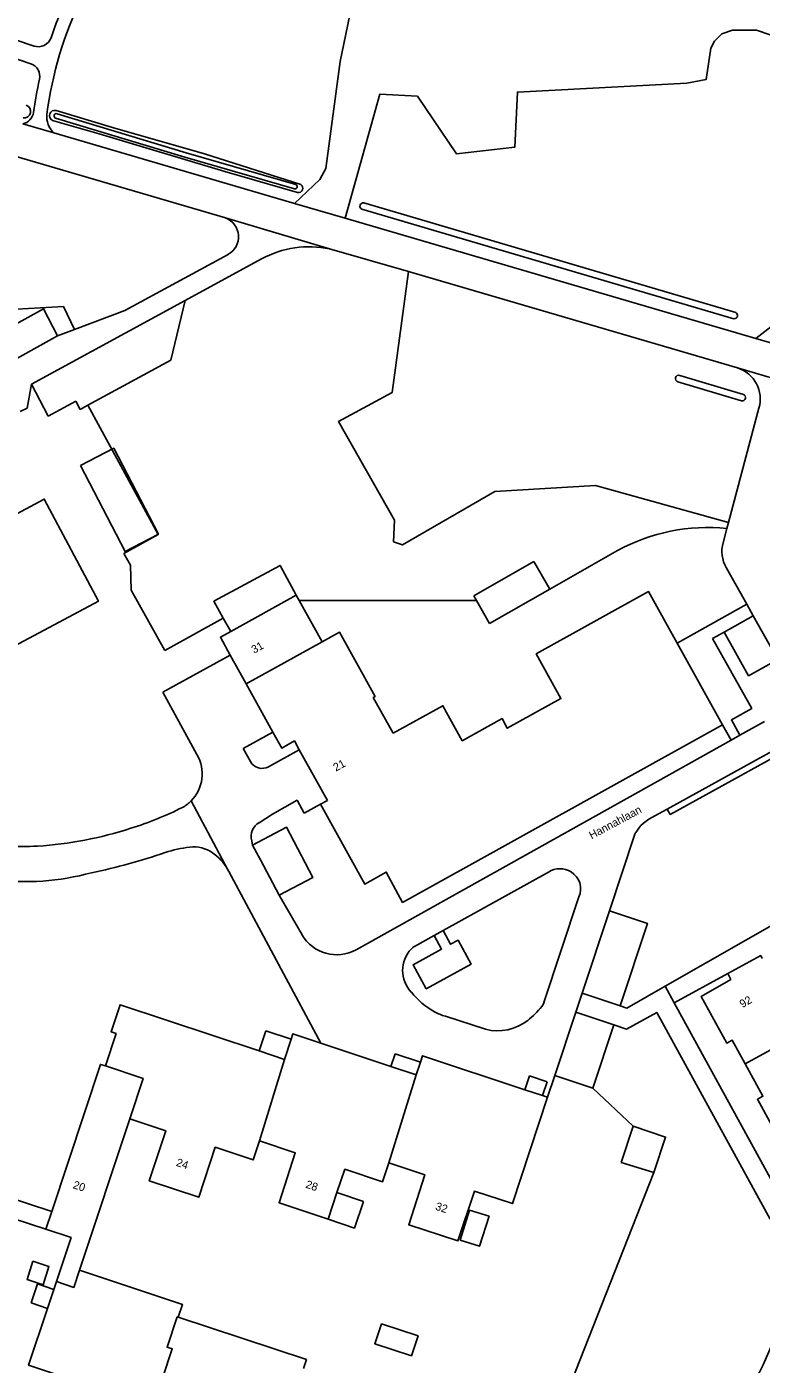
# Model space of a CAD drawing. Extents: x 194485 to 197793, y 468269 to 470822.
# Drawn here: x 197343 to 197453.2, y 469000.2 to 469200.8 of the extents above; entities that cross this region are included whole.
import ezdxf

# ---------------------------------------------------------------- set-up
doc = ezdxf.new("R2010")
doc.units = 0
for name, color, linetype in [('BGT grensvlak begroeid terreindeel', 7, 'Continuous'), ('BGT grensvlak gebouwinstallatie plus 1', 7, 'Continuous'), ('BGT grensvlak onbegroeid terreindeel', 7, 'Continuous'), ('BGT grensvlak onbegroeid terreindeel LR', 7, 'Continuous'), ('BGT grensvlak overig bouwwerk uitbreiding populatie', 7, 'Continuous'), ('BGT grensvlak pand op maaiveld', 7, 'Continuous'), ('BGT grensvlak pand op maaiveld LR', 7, 'Continuous'), ('BGT grensvlak waterdeel', 7, 'Continuous'), ('BGT grensvlak wegdeel', 7, 'Continuous'), ('BGT tekst huisnummerreeks', 7, 'Continuous'), ('BGT tekst openbare ruimte label weg', 7, 'Continuous')]:
    doc.layers.add(name, color=color, linetype=linetype)

msp = doc.modelspace()

# ---------------------------------------------------------------- linework, layer by layer
at = {"layer": 'BGT grensvlak begroeid terreindeel'}
for points in [[(197383.59, 469175.91), (197372.7, 469179.08), (197353.81, 469184.71), (197346.81, 469186.74)], [(197347.35, 469188.2), (197355.83, 469185.68), (197369.61, 469181.73), (197384.08, 469177.12)], [(197448.25, 469126.42), (197428.31, 469131.98), (197413.19, 469131.09), (197399.32, 469123.07), (197397.99, 469123.53), (197398.14, 469126.78), (197389.72, 469141.56), (197397.78, 469145.92), (197400.25, 469164.06)]]:
    msp.add_lwpolyline(points, dxfattribs=at)
for centre, radius, start, end in [((197342.55, 469188.1), 0.989, 261.1409, 69.9677), ((197347.13, 469187.45), 0.78, 73.3169, 245.9933), ((197383.7, 469176.57), 0.673, 260.5666, 55.5879)]:
    msp.add_arc(centre, radius, start, end, dxfattribs=at)
at = {"layer": 'BGT grensvlak gebouwinstallatie plus 1'}
for p, q in [((197410.03, 469115.43), (197419.06, 469120.59)), ((197419.06, 469120.59), (197421.44, 469116.42)), ((197410.43, 469114.72), (197410.03, 469115.43)), ((197412.4, 469111.26), (197410.43, 469114.72)), ((197421.44, 469116.42), (197412.4, 469111.26)), ((197378.83, 469050.2), (197377.82, 469047.16)), ((197382.62, 469048.94), (197378.83, 469050.2)), ((197398.23, 469046.75), (197397.6, 469044.85)), ((197398.23, 469046.75), (197402.03, 469045.5)), ((197418.4, 469043.43), (197417.7, 469041.34)), ((197421.05, 469042.55), (197418.4, 469043.43)), ((197421.05, 469042.55), (197420.36, 469040.46)), ((197389.51, 469025.92), (197393.49, 469024.58)), ((197392.15, 469020.6), (197393.49, 469024.58)), ((197388.17, 469021.94), (197392.15, 469020.6)), ((197344.55, 469012.21), (197343.61, 469009.36)), ((197347.02, 469011.4), (197344.55, 469012.21)), ((197346.08, 469008.55), (197343.61, 469009.36))]:
    msp.add_line(p, q, dxfattribs=at)
for points in [[(197351.03, 469134.97), (197357.74, 469122.06), (197362.71, 469124.65), (197356, 469137.56), (197351.03, 469134.97)], [(197412.33, 469022.36), (197410.92, 469017.87), (197408.01, 469018.79), (197409.41, 469023.27), (197412.33, 469022.36)]]:
    msp.add_lwpolyline(points, dxfattribs=at)
at = {"layer": 'BGT grensvlak onbegroeid terreindeel'}
for p, q in [((197352.14, 469144.02), (197362.7, 469124.6)), ((197362.7, 469124.6), (197357.54, 469121.79)), ((197358.52, 469120.02), (197357.54, 469121.79)), ((197372.45, 469112.09), (197363.66, 469107.22)), ((197372.45, 469112.09), (197373.57, 469110.06)), ((197433.97, 469035.87), (197427.9, 469041.59)), ((197424.71, 468997.56), (197437.06, 469028.91))]:
    msp.add_line(p, q, dxfattribs=at)
for points in [[(197383.12, 469174.28), (197386.95, 469177.88), (197387.86, 469179.5), (197390.01, 469195.57), (197392.28, 469206.71), (197395.2, 469214.93), (197399.42, 469220.88), (197403.62, 469223.04), (197440.19, 469224.34), (197446.79, 469224.02), (197452.73, 469222.83), (197455.76, 469222.18), (197459.01, 469220.34), (197460.41, 469216.88), (197462.58, 469209.11), (197463.72, 469203.85), (197465.7, 469193.34), (197467.27, 469186.54), (197467.09, 469179.86), (197466.37, 469173.18), (197464.93, 469166.32), (197461.5, 469157.11), (197461.5, 469154.59), (197463.1, 469150.86)], [(197452.37, 469154), (197457.53, 469158.02), (197460.42, 469166.86), (197462.22, 469181.13), (197461.68, 469187.81), (197459.69, 469194.13), (197457.17, 469197.56), (197455.71, 469198.7), (197454.64, 469199.54), (197452.47, 469200.27), (197448.86, 469200.27), (197447.24, 469199.72), (197446.16, 469198.64), (197445.61, 469197.56), (197444.89, 469192.86), (197442.01, 469192.32), (197416.59, 469190.98), (197416.18, 469182.71), (197407.42, 469181.73), (197401.58, 469190.38), (197395.96, 469190.69), (197390.75, 469172.05)], [(197317.79, 469174.89), (197331.46, 469175.89), (197331.58, 469173.57), (197332.68, 469157.92), (197348.45, 469158.8), (197350.1, 469155.35)], [(197363.66, 469107.22), (197358.64, 469116.28), (197358.52, 469120.02)], [(197383.4, 469115.5), (197380.97, 469119.98), (197371.05, 469114.6), (197372.45, 469112.09)]]:
    msp.add_lwpolyline(points, dxfattribs=at)
at = {"layer": 'BGT grensvlak onbegroeid terreindeel LR'}
msp.add_line((197448.14, 469058.77), (197440.13, 469054.38), dxfattribs=at)
msp.add_lwpolyline([(197438.76, 469056.86), (197456.9, 469067.22), (197457.4, 469066.35), (197464.03, 469070.14), (197466.08, 469066.54)], dxfattribs=at)
at = {"layer": 'BGT grensvlak overig bouwwerk uitbreiding populatie'}
msp.add_lwpolyline([(197343.89, 469015.62), (197343.01, 469012.87), (197345.41, 469012.1), (197346.29, 469014.85), (197343.89, 469015.62)], dxfattribs=at)
at = {"layer": 'BGT grensvlak pand op maaiveld'}
for p, q in [((197338.8, 469149.58), (197347.59, 469154.41)), ((197373.57, 469110.06), (197383.4, 469115.5)), ((197383.4, 469115.5), (197383.83, 469114.72)), ((197383.83, 469114.72), (197387.28, 469108.51)), ((197375.9, 469102.2), (197373.49, 469106.54)), ((197447.38, 469096.08), (197440.57, 469108.33)), ((197379.9, 469094.96), (197375.9, 469102.2)), ((197394.95, 469100.17), (197397.92, 469094.8)), ((197383.12, 469093.65), (197383.85, 469092.33)), ((197383.85, 469092.33), (197388.07, 469084.75)), ((197388.07, 469084.75), (197387.02, 469084.17)), ((197382.62, 469048.94), (197381.62, 469045.9)), ((197387.09, 469048.32), (197397.6, 469044.85)), ((197381.62, 469045.9), (197377.82, 469047.16)), ((197397.6, 469044.85), (197401.4, 469043.6)), ((197402.03, 469045.5), (197401.4, 469043.6)), ((197420.36, 469040.46), (197417.7, 469041.34)), ((197421.12, 469040.21), (197420.36, 469040.46)), ((197358.4, 469037), (197350.87, 469014.26)), ((197433.97, 469035.87), (197432.15, 469030.44)), ((197432.15, 469030.44), (197437.06, 469028.91)), ((197345.83, 469020.42), (197326.32, 469026.84)), ((197388.17, 469021.94), (197389.51, 469025.92)), ((197347.41, 469012.57), (197347.02, 469011.4)), ((197347.02, 469011.4), (197346.08, 469008.55))]:
    msp.add_line(p, q, dxfattribs=at)
for points in [[(197347.59, 469154.41), (197345.49, 469158.46), (197336.58, 469153.56), (197338.8, 469149.58)], [(197337.23, 469125.45), (197345.58, 469129.93), (197353.72, 469114.63), (197317.88, 469095.51), (197317.02, 469097.11), (197306.74, 469091.61), (197304.96, 469094.93), (197298.32, 469091.4), (197299.15, 469089.83), (197264.96, 469071.58), (197258.51, 469083.7), (197267.74, 469088.54)], [(197397.92, 469094.8), (197405.4, 469098.94), (197408.3, 469093.69), (197414.28, 469097), (197415.07, 469095.57), (197423.12, 469100.02), (197419.42, 469106.71), (197436.27, 469116.05), (197440.57, 469108.33)], [(197373.49, 469106.54), (197372.02, 469109.2), (197373.57, 469110.06)], [(197394.95, 469100.17), (197395.23, 469100.33), (197389.9, 469109.96), (197387.28, 469108.51)], [(197379.9, 469094.96), (197381.21, 469092.59), (197383.12, 469093.65)], [(197387.02, 469084.17), (197393.68, 469072.2), (197396.91, 469073.99), (197399.35, 469069.44), (197447.38, 469096.08)], [(197448.14, 469058.77), (197453.1, 469061.46), (197453.33, 469061.03)], [(197450.76, 469045.22), (197448.8, 469048.79), (197447.99, 469048.35), (197444.16, 469055.34), (197448.61, 469057.88), (197448.14, 469058.77)], [(197377.82, 469047.16), (197356.96, 469054.08), (197355.61, 469050.03), (197356.37, 469049.76), (197354.75, 469044.91)], [(197387.09, 469048.32), (197382.88, 469049.71), (197382.62, 469048.94)], [(197417.7, 469041.34), (197402.34, 469046.43), (197402.03, 469045.5)], [(197346.71, 469023.1), (197354.01, 469045.15), (197354.75, 469044.91)], [(197460.92, 469035.46), (197460.44, 469036.34), (197455.93, 469033.86), (197452.6, 469039.92), (197453.42, 469040.37), (197450.76, 469045.22)], [(197397.29, 469030.39), (197402.69, 469028.59), (197400.27, 469021.09), (197407.65, 469018.66), (197410.13, 469026.11), (197415.83, 469024.26), (197421.12, 469040.21)], [(197358.4, 469037), (197363.81, 469035.18), (197361.34, 469027.68), (197368.77, 469025.22), (197371.24, 469032.71), (197376.92, 469030.82), (197377.86, 469033.66)], [(197346.71, 469023.1), (197321.1, 469031.47), (197322.13, 469034.59)], [(197437.06, 469028.91), (197438.83, 469034.23), (197433.97, 469035.87)], [(197377.86, 469033.66), (197383.24, 469031.88), (197380.81, 469024.38), (197388.17, 469021.94)], [(197389.51, 469025.92), (197390.69, 469029.41), (197396.35, 469027.54), (197397.29, 469030.39)], [(197347.41, 469012.57), (197349.61, 469019.18), (197345.83, 469020.42)], [(197350.87, 469014.26), (197366.32, 469009.14), (197365.7, 469007.23)], [(197346.08, 469008.55), (197343.24, 469000.03), (197348.91, 468998.13), (197346.47, 468990.6), (197353.9, 468988.19), (197356.37, 468995.7), (197361.75, 468993.89)], [(197365.7, 469007.23), (197384.92, 469000.87), (197384.49, 468999.53)], [(197396.17, 469006.24), (197401.67, 469004.43), (197400.68, 469001.44), (197395.18, 469003.25), (197396.17, 469006.24)]]:
    msp.add_lwpolyline(points, dxfattribs=at)
at = {"layer": 'BGT grensvlak pand op maaiveld LR'}
for p, q in [((197375.9, 469102.2), (197387.28, 469108.51)), ((197471.55, 469056.63), (197450.76, 469045.22)), ((197381.62, 469045.9), (197377.86, 469033.66)), ((197401.4, 469043.6), (197397.29, 469030.39)), ((197346.71, 469023.1), (197345.83, 469020.42))]:
    msp.add_line(p, q, dxfattribs=at)
for points in [[(197358.4, 469037), (197360.4, 469043.04), (197354.75, 469044.91)], [(197347.41, 469012.57), (197350.02, 469011.7), (197350.87, 469014.26)], [(197365.7, 469007.23), (197365.54, 469007.28), (197364.02, 469002.75), (197364.78, 469002.5), (197361.91, 468993.84), (197361.75, 468993.89)]]:
    msp.add_lwpolyline(points, dxfattribs=at)
at = {"layer": 'BGT grensvlak waterdeel'}
for p, q in [((197393.25, 469173.4), (197449.06, 469156.98)), ((197393.54, 469174.36), (197449.34, 469157.94)), ((197440.67, 469147.53), (197450.2, 469144.68)), ((197440.95, 469148.49), (197450.49, 469145.64))]:
    msp.add_line(p, q, dxfattribs=at)
for points in [[(197347.29, 469187.06), (197366.68, 469181.21), (197383.15, 469176.46)], [(197383.35, 469177.14), (197366.88, 469181.88), (197347.5, 469187.74)]]:
    msp.add_lwpolyline(points, dxfattribs=at)
for centre, radius, start, end in [((197347.41, 469187.4), 0.353, 75.9654, 250.4026), ((197383.16, 469176.83), 0.365, 269.194, 58.6694), ((197393.45, 469173.86), 0.504, 80.1597, 247.1), ((197449.11, 469157.49), 0.509, 264.2977, 62.962), ((197440.81, 469148.01), 0.5, 74.2053, 252.5499), ((197450.32, 469145.17), 0.501, 256.5002, 70.255)]:
    msp.add_arc(centre, radius, start, end, dxfattribs=at)
at = {"layer": 'BGT grensvlak wegdeel'}
for p, q in [((197311.42, 469208.94), (197344.06, 469197.88)), ((197311.01, 469206.24), (197343.55, 469195.22)), ((197372.78, 469172.1), (197325.96, 469185.81)), ((197347.02, 469184.85), (197342.39, 469186.21)), ((197383.12, 469174.28), (197347.02, 469184.85)), ((197390.75, 469172.05), (197383.12, 469174.28)), ((197388.41, 469167.47), (197372.78, 469172.1)), ((197452.37, 469154), (197390.75, 469172.05)), ((197400.25, 469164.06), (197388.41, 469167.47)), ((197366.74, 469159.73), (197378.2, 469165.96)), ((197449.62, 469149.6), (197400.25, 469164.06)), ((197343.65, 469147.17), (197366.74, 469159.73)), ((197366.74, 469159.73), (197364.58, 469150.79)), ((197347.59, 469154.41), (197350.1, 469155.35)), ((197352.14, 469144.02), (197364.58, 469150.79)), ((197449.62, 469149.6), (197465.94, 469144.81)), ((197343, 469143.59), (197343.65, 469147.17)), ((197343.65, 469147.17), (197346.19, 469142.38)), ((197346.19, 469142.38), (197350.32, 469144.63)), ((197350.99, 469143.39), (197350.32, 469144.63)), ((197341.99, 469143.06), (197343, 469143.59)), ((197350.99, 469143.39), (197352.14, 469144.02)), ((197452.83, 469143.58), (197448.25, 469126.42)), ((197448.02, 469125.54), (197447.44, 469123.39)), ((197448.25, 469126.42), (197448.02, 469125.54)), ((197421.44, 469116.42), (197431.62, 469122.22)), ((197447.91, 469119.66), (197450.99, 469114.17)), ((197383.83, 469114.72), (197410.43, 469114.72)), ((197450.99, 469114.17), (197440.57, 469108.33)), ((197450.99, 469114.17), (197451.97, 469112.42)), ((197451.97, 469112.42), (197447.61, 469109.98)), ((197451.97, 469112.42), (197455.64, 469105.88)), ((197373.49, 469106.54), (197363.36, 469100.95)), ((197368.5, 469091.61), (197363.36, 469100.95)), ((197449.96, 469094.5), (197453.65, 469096.56)), ((197379.9, 469094.96), (197375.45, 469092.5)), ((197447.38, 469096.08), (197448.65, 469093.77)), ((197448.65, 469093.77), (197449.96, 469094.5)), ((197375.45, 469092.5), (197376.52, 469090.57)), ((197392.39, 469062.35), (197448.65, 469093.77)), ((197439.05, 469083.42), (197456.81, 469093.23)), ((197383.85, 469092.33), (197379.23, 469089.79)), ((197456.55, 469092.02), (197439.5, 469082.61)), ((197367.61, 469084.66), (197373.09, 469074.44)), ((197383.54, 469084.76), (197384.59, 469082.83)), ((197387.02, 469084.17), (197384.59, 469082.83)), ((197437.22, 469082.41), (197439.05, 469083.42)), ((197439.5, 469082.61), (197439.05, 469083.42)), ((197434.22, 469079.7), (197430.4, 469068.18)), ((197378.02, 469075.82), (197376.85, 469078.05)), ((197373.27, 469074.1), (197373.09, 469074.44)), ((197378.02, 469075.82), (197380.85, 469070.55)), ((197373.27, 469074.1), (197387.09, 469048.32)), ((197405.42, 469065.21), (197421.24, 469074)), ((197380.85, 469070.55), (197384.26, 469064.6)), ((197425.82, 469070.27), (197420.57, 469054.44)), ((197430.4, 469068.18), (197426.3, 469055.82)), ((197401.14, 469062.83), (197404.1, 469064.47)), ((197404.1, 469064.47), (197405.42, 469065.21)), ((197438.76, 469056.86), (197440.13, 469054.38)), ((197426.3, 469055.82), (197425.35, 469052.97)), ((197431.99, 469053.93), (197426.3, 469055.82)), ((197440.13, 469054.38), (197457.65, 469022.4)), ((197405.78, 469052.36), (197411.82, 469050.41)), ((197425.35, 469052.97), (197422.2, 469043.48)), ((197431.05, 469051.08), (197425.35, 469052.97)), ((197431.05, 469051.08), (197427.9, 469041.59)), ((197422.2, 469043.48), (197421.12, 469040.21)), ((197427.9, 469041.59), (197422.2, 469043.48))]:
    msp.add_line(p, q, dxfattribs=at)
for points in [[(197373.18, 469166.64), (197357.68, 469158.22), (197350.1, 469155.35)], [(197452.37, 469154), (197460.58, 469151.6), (197463.1, 469150.86)], [(197449.96, 469094.5), (197448.69, 469096.81), (197451.74, 469098.53), (197445.86, 469109), (197447.61, 469109.98)], [(197447.61, 469109.98), (197451.28, 469103.44), (197455.64, 469105.88)], [(197377.85, 469081.4), (197379.81, 469082.68), (197383.54, 469084.76)], [(197376.85, 469078.05), (197381.94, 469080.71), (197385.87, 469073.16), (197380.85, 469070.55)], [(197376.85, 469078.05), (197376.83, 469078.1), (197376.71, 469078.65)], [(197431.99, 469053.93), (197436.09, 469066.29), (197430.4, 469068.18)], [(197405.42, 469065.21), (197406.55, 469063.16), (197407.67, 469063.77), (197409.64, 469060.18), (197402.9, 469056.5), (197400.93, 469060.09), (197405.21, 469062.43), (197404.1, 469064.47)], [(197438.76, 469056.86), (197433.02, 469053.59), (197431.99, 469053.93)], [(197454.49, 469021.93), (197437.49, 469052.94), (197432.95, 469050.45), (197431.05, 469051.08)]]:
    msp.add_lwpolyline(points, dxfattribs=at)
for centre, radius, start, end in [((197403.12, 469180.05), 57.66, 154.2037, 172.4254), ((197403.16, 469180.04), 59.7, 154.21, 161.3451), ((197344.7, 469199.78), 2, 251.2985, 341.3428), ((197342.91, 469193.33), 2, 347.5901, 71.3031), ((197402.95, 469180.09), 59.49, 167.5652, 172.4372), ((197341.87, 469188.29), 2.15, 284.0261, 349.8974), ((197349.64, 469187.44), 3.69, 176.7413, 224.6575), ((197371.74, 469169.28), 3, 298.5316, 69.7995), ((197385.37, 469152.78), 15, 78.2986, 118.5378), ((197448.14, 469144.95), 4.88, 343.732, 72.2766), ((197445.21, 469097.3), 28.38, 84.3194, 118.6014), ((197452.27, 469122.1), 5, 165.0501, 209.2943), ((197363.51, 469088.72), 5.77, 315.231, 30.0971), ((197378.27, 469091.54), 2, 208.881, 298.8887), ((197363.5, 469088.74), 5.79, 299.2376, 315.214), ((197343.97, 469127.91), 49.55, 287.1205, 296.8103), ((197439.52, 469076.83), 6.03, 112.426, 151.5337), ((197340.75, 469135.75), 58, 273.7692, 287.8874), ((197378.97, 469079.33), 2.36, 118.4973, 196.5475), ((197342.21, 469125.35), 47.53, 261.5892, 272.8347), ((197334.56, 469161.67), 89.63, 281.6498, 288.9884), ((197369.62, 469058.82), 19.04, 96.6669, 108.0687), ((197368.02, 469072.9), 4.87, 54.611, 97.1591), ((197366.75, 469070.82), 7.3, 29.7342, 55.9312), ((197422.95, 469071.37), 3.13, 57.3881, 122.9496), ((197342.78, 469109.93), 37.37, 262.5629, 285.316), ((197423.1, 469071.46), 2.97, 336.414, 58.9015), ((197389.46, 469067.59), 6, 209.8496, 299.1815), ((197404.05, 469059.22), 4.69, 136.0839, 223.7396), ((197402.11, 469061.09), 1.99, 119.0435, 136.1291), ((197410.29, 469063.83), 12.42, 219.2205, 240.2593), ((197418.67, 469055.08), 2.01, 321.4049, 341.6079), ((197408.75, 469061.86), 9.96, 242.3077, 252.6151), ((197410.12, 469061.91), 12.95, 308.2181, 321.3721), ((197413.6, 469057.61), 7.42, 256.0991, 307.6526), ((197407.76, 469022.01), 50.68, 320.1661, 342.9049)]:
    msp.add_arc(centre, radius, start, end, dxfattribs=at)

# ---------------------------------------------------------------- texts
at = {"layer": 'BGT tekst huisnummerreeks'}
for s, rotation, p in [('31', 29, (197377.07, 469106.73)), ('21', 29.1, (197389.36, 469089.05)), ('92', 29.7, (197450.35, 469053.58)), ('24', 341.7, (197365.28, 469029.95)), ('20', 341.7, (197349.8, 469026.6)), ('28', 341.7, (197384.71, 469026.67)), ('32', 341.7, (197404.18, 469023.38))]:
    msp.add_text(s, height=1.2, rotation=rotation, dxfattribs=at).set_placement(p)
at = {"layer": 'BGT tekst openbare ruimte label weg'}
msp.add_text('Hannahlaan', height=1.2, rotation=28.2, dxfattribs=at).set_placement((197427.72, 469078.88))

doc.saveas('drawing.dxf')
